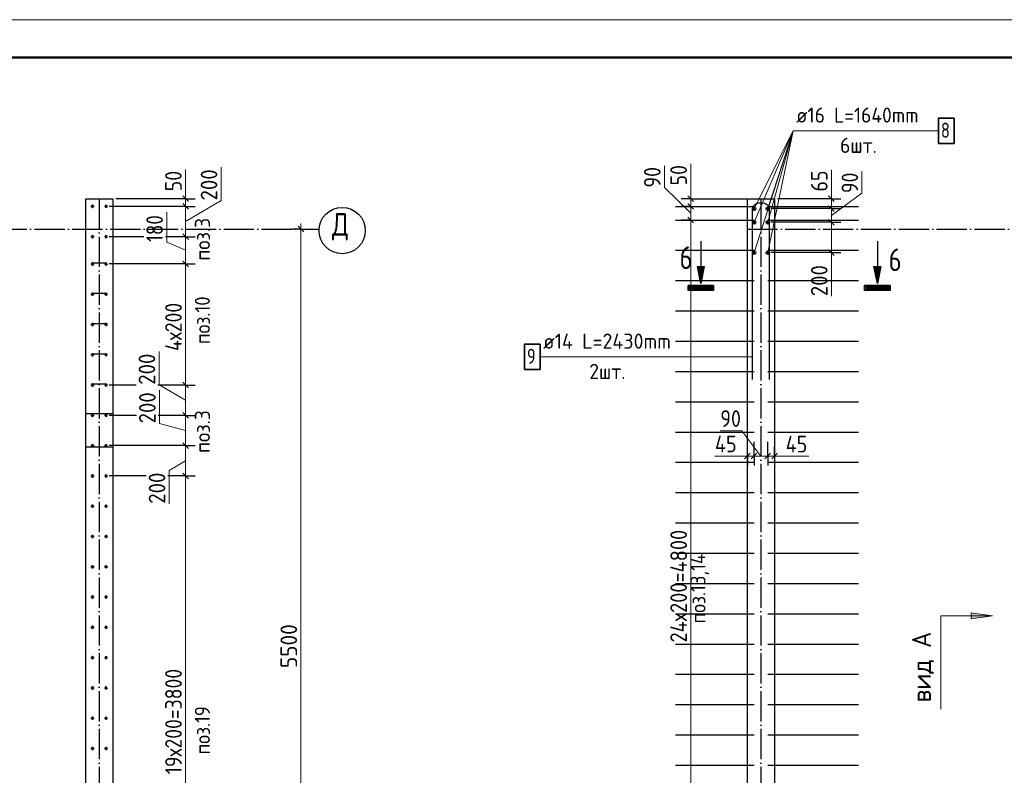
# Model space of a CAD drawing. Header units: millimetres. Extents: x -49773 to 2322955, y -3321 to 58485.
# Tile 389 of 580: x 1470855 to 1483865, y 29289 to 39268. Entities that reach past the tile are written whole.
import ezdxf

# ---------------------------------------------------------------- set-up
doc = ezdxf.new("R2010")
doc.units = ezdxf.units.MM
for name, pattern in [('______11', [500, 400, -50, 0, -50]), ('______2', [270, 200, -70]), ('______5', [1100, 800, -100, 100, -100])]:
    doc.linetypes.add(name, pattern=pattern)
for name, color, linetype, lineweight in [('Standard', 7, 'Continuous', 25), ('Арм.стержн. вертикальными 1', 22, 'Continuous', 35), ('Арм.стержн. вертикальными 3', 34, 'Continuous', 35), ('Арм.стержн.горизонт. 2', 202, 'Continuous', 35), ('Обозначение разреза_ общее', 7, 'Continuous', 25), ('Размерная линия_ общее', 7, 'Continuous', 13), ('Стена_ общее', 7, 'Continuous', 35)]:
    doc.layers.add(name, color=color, linetype=linetype, lineweight=lineweight)
doc.layers.add('Арм.стержн. вертикальными 2', color=7, linetype='Continuous', lineweight=35, true_color=0x006e00)
doc.layers.add('Осевая линия_ общее', color=7, linetype='______5', lineweight=13, true_color=0xa0a0a0)
doc.styles.add('ISOCPEUR', font='txt')

msp = doc.modelspace()

# ---------------------------------------------------------------- hatches: boundary and pattern name
at = {"layer": 'Обозначение разреза_ общее', "linetype": 'Continuous', "lineweight": 13, "transparency": 33554687}
msp.add_hatch(color=7, dxfattribs=at).paths.add_polyline_path([(1483426.5, 31353.8), (1483706.5, 31393.8), (1483426.5, 31433.8)])

# ---------------------------------------------------------------- linework, layer by layer
at = {"layer": 'Standard', "color": 7, "linetype": 'Continuous', "lineweight": -3, "transparency": 33554687}
for p, q in [((1479854.3, 36344.4), (1479854.3, 36006.9)), ((1482187.1, 36344.4), (1482187.1, 36006.9)), ((1479896.5, 36004.6), (1479811.9, 36004.6)), ((1479811.9, 36004.6), (1479854.3, 35793.3)), ((1479893.8, 36002.4), (1479814.6, 36002.4)), ((1479814.6, 36002.4), (1479854.3, 35804.8)), ((1479890.9, 36000.1), (1479817.6, 36000.1)), ((1479817.6, 36000.1), (1479854.3, 35816.3)), ((1479888.2, 35997.9), (1479820.3, 35997.9)), ((1479820.3, 35997.9), (1479854.3, 35827.8)), ((1479885.5, 35995.6), (1479823, 35995.6)), ((1479823, 35995.6), (1479854.3, 35839.2)), ((1479882.8, 35993.4), (1479825.7, 35993.4)), ((1479825.7, 35993.4), (1479854.3, 35850.7)), ((1479880.1, 35991.1), (1479828.4, 35991.1)), ((1479828.4, 35991.1), (1479854.3, 35862.2)), ((1479877.2, 35988.9), (1479831.3, 35988.9)), ((1479831.3, 35988.9), (1479854.3, 35873.7)), ((1479874.5, 35986.6), (1479834, 35986.6)), ((1479834, 35986.6), (1479854.3, 35885.1)), ((1479871.8, 35984.4), (1479836.7, 35984.4)), ((1479836.7, 35984.4), (1479854.3, 35896.6)), ((1479869.1, 35982.1), (1479839.4, 35982.1)), ((1479839.4, 35982.1), (1479854.3, 35908.1)), ((1479866.4, 35979.9), (1479842.1, 35979.9)), ((1479842.1, 35979.9), (1479854.3, 35919.6)), ((1479863.5, 35977.6), (1479845, 35977.6)), ((1479845, 35977.6), (1479854.3, 35931)), ((1479860.8, 35975.4), (1479847.7, 35975.4)), ((1479847.7, 35975.4), (1479854.3, 35942.5)), ((1479858.1, 35973.1), (1479850.4, 35973.1)), ((1479850.4, 35973.1), (1479854.3, 35954)), ((1479855.4, 35970.9), (1479853.1, 35970.9)), ((1479853.1, 35970.9), (1479854.3, 35965.5)), ((1479854.3, 35793.3), (1479896.5, 36004.6)), ((1479854.3, 35804.8), (1479893.8, 36002.4)), ((1479854.3, 35816.3), (1479890.9, 36000.1)), ((1479854.3, 35827.8), (1479888.2, 35997.9)), ((1479854.3, 35839.2), (1479885.5, 35995.6)), ((1479854.3, 35850.7), (1479882.8, 35993.4)), ((1479854.3, 35862.2), (1479880.1, 35991.1)), ((1479854.3, 35873.7), (1479877.2, 35988.9)), ((1479854.3, 35885.1), (1479874.5, 35986.6)), ((1479854.3, 35896.6), (1479871.8, 35984.4)), ((1479854.3, 35908.1), (1479869.1, 35982.1)), ((1479854.3, 35919.6), (1479866.4, 35979.9)), ((1479854.3, 35931), (1479863.5, 35977.6)), ((1479854.3, 35942.5), (1479860.8, 35975.4)), ((1479854.3, 35954), (1479858.1, 35973.1)), ((1479854.3, 35965.5), (1479855.4, 35970.9)), ((1482229.4, 36004.6), (1482144.8, 36004.6)), ((1482144.8, 36004.6), (1482187.1, 35793.3)), ((1482226.7, 36002.4), (1482147.5, 36002.4)), ((1482147.5, 36002.4), (1482187.1, 35804.8)), ((1482223.8, 36000.1), (1482150.5, 36000.1)), ((1482150.5, 36000.1), (1482187.1, 35816.3)), ((1482221.1, 35997.9), (1482153.2, 35997.9)), ((1482153.2, 35997.9), (1482187.1, 35827.8)), ((1482218.4, 35995.6), (1482155.9, 35995.6)), ((1482155.9, 35995.6), (1482187.1, 35839.2)), ((1482215.7, 35993.4), (1482158.6, 35993.4)), ((1482158.6, 35993.4), (1482187.1, 35850.7)), ((1482213, 35991.1), (1482161.3, 35991.1)), ((1482161.3, 35991.1), (1482187.1, 35862.2)), ((1482210.1, 35988.9), (1482164.2, 35988.9)), ((1482164.2, 35988.9), (1482187.1, 35873.7)), ((1482207.4, 35986.6), (1482166.9, 35986.6)), ((1482166.9, 35986.6), (1482187.1, 35885.1)), ((1482204.7, 35984.4), (1482169.6, 35984.4)), ((1482169.6, 35984.4), (1482187.1, 35896.6)), ((1482202, 35982.1), (1482172.3, 35982.1)), ((1482172.3, 35982.1), (1482187.1, 35908.1)), ((1482199.3, 35979.9), (1482175, 35979.9)), ((1482175, 35979.9), (1482187.1, 35919.6)), ((1482196.4, 35977.6), (1482177.9, 35977.6)), ((1482177.9, 35977.6), (1482187.1, 35931)), ((1482193.7, 35975.4), (1482180.6, 35975.4)), ((1482180.6, 35975.4), (1482187.1, 35942.5)), ((1482191, 35973.1), (1482183.3, 35973.1)), ((1482183.3, 35973.1), (1482187.1, 35954)), ((1482188.3, 35970.9), (1482186, 35970.9)), ((1482186, 35970.9), (1482187.1, 35965.5)), ((1482187.1, 35793.3), (1482229.4, 36004.6)), ((1482187.1, 35804.8), (1482226.7, 36002.4)), ((1482187.1, 35816.3), (1482223.8, 36000.1)), ((1482187.1, 35827.8), (1482221.1, 35997.9)), ((1482187.1, 35839.2), (1482218.4, 35995.6)), ((1482187.1, 35850.7), (1482215.7, 35993.4)), ((1482187.1, 35862.2), (1482213, 35991.1)), ((1482187.1, 35873.7), (1482210.1, 35988.9)), ((1482187.1, 35885.1), (1482207.4, 35986.6)), ((1482187.1, 35896.6), (1482204.7, 35984.4)), ((1482187.1, 35908.1), (1482202, 35982.1)), ((1482187.1, 35919.6), (1482199.3, 35979.9)), ((1482187.1, 35931), (1482196.4, 35977.6)), ((1482187.1, 35942.5), (1482193.7, 35975.4)), ((1482187.1, 35954), (1482191, 35973.1)), ((1482187.1, 35965.5), (1482188.3, 35970.9)), ((1480023, 35759.4), (1479685.5, 35759.4)), ((1480020.8, 35757.1), (1479687.7, 35757.1)), ((1479687.7, 35757.1), (1479687.7, 35694.1)), ((1479687.7, 35694.1), (1480020.8, 35694.1)), ((1480018.5, 35754.9), (1479690, 35754.9)), ((1479690, 35754.9), (1479690, 35696.4)), ((1479690, 35696.4), (1480018.5, 35696.4)), ((1480016.2, 35752.6), (1479692.2, 35752.6)), ((1479692.2, 35752.6), (1479692.2, 35698.6)), ((1479692.2, 35698.6), (1480016.2, 35698.6)), ((1480014, 35750.4), (1479694.5, 35750.4)), ((1479694.5, 35750.4), (1479694.5, 35700.9)), ((1479694.5, 35700.9), (1480014, 35700.9)), ((1480011.8, 35748.1), (1479696.8, 35748.1)), ((1479696.8, 35748.1), (1479696.8, 35703.1)), ((1479696.8, 35703.1), (1480011.8, 35703.1)), ((1480009.5, 35745.9), (1479699, 35745.9)), ((1479699, 35745.9), (1479699, 35705.4)), ((1479699, 35705.4), (1480009.5, 35705.4)), ((1480007.2, 35743.6), (1479701.2, 35743.6)), ((1479701.2, 35743.6), (1479701.2, 35707.6)), ((1479701.2, 35707.6), (1480007.2, 35707.6)), ((1480005, 35741.4), (1479703.5, 35741.4)), ((1479703.5, 35741.4), (1479703.5, 35709.9)), ((1479703.5, 35709.9), (1480005, 35709.9)), ((1480002.7, 35739.1), (1479705.7, 35739.1)), ((1479705.7, 35739.1), (1479705.7, 35712.1)), ((1479705.7, 35712.1), (1480002.7, 35712.1)), ((1480000.5, 35736.9), (1479708, 35736.9)), ((1479708, 35736.9), (1479708, 35714.4)), ((1479708, 35714.4), (1480000.5, 35714.4)), ((1479998.3, 35734.6), (1479710.3, 35734.6)), ((1479710.3, 35734.6), (1479710.3, 35716.6)), ((1479710.3, 35716.6), (1479998.3, 35716.6)), ((1479996, 35732.4), (1479712.5, 35732.4)), ((1479712.5, 35732.4), (1479712.5, 35718.9)), ((1479712.5, 35718.9), (1479996, 35718.9)), ((1479993.7, 35730.1), (1479714.7, 35730.1)), ((1479714.7, 35730.1), (1479714.7, 35721.1)), ((1479714.7, 35721.1), (1479993.7, 35721.1)), ((1479991.5, 35727.9), (1479717, 35727.9)), ((1479717, 35727.9), (1479717, 35723.4)), ((1479717, 35723.4), (1479991.5, 35723.4)), ((1479989.2, 35725.6), (1479719.2, 35725.6)), ((1479719.2, 35725.6), (1479989.2, 35725.6)), ((1479721.5, 35727.9), (1479987, 35727.9)), ((1479987, 35723.4), (1479721.5, 35723.4)), ((1479723.8, 35730.1), (1479984.8, 35730.1)), ((1479984.8, 35721.1), (1479723.8, 35721.1)), ((1479726, 35732.4), (1479982.5, 35732.4)), ((1479982.5, 35718.9), (1479726, 35718.9)), ((1479728.2, 35734.6), (1479980.2, 35734.6)), ((1479980.2, 35716.6), (1479728.2, 35716.6)), ((1479730.5, 35736.9), (1479978, 35736.9)), ((1479978, 35714.4), (1479730.5, 35714.4)), ((1479989.2, 35725.6), (1479989.2, 35725.6)), ((1479991.5, 35723.4), (1479991.5, 35727.9)), ((1479993.7, 35721.1), (1479993.7, 35730.1)), ((1479996, 35718.9), (1479996, 35732.4)), ((1479998.3, 35716.6), (1479998.3, 35734.6)), ((1480000.5, 35714.4), (1480000.5, 35736.9)), ((1480002.7, 35712.1), (1480002.7, 35739.1)), ((1480005, 35709.9), (1480005, 35741.4)), ((1480007.2, 35707.6), (1480007.2, 35743.6)), ((1480009.5, 35705.4), (1480009.5, 35745.9)), ((1480011.8, 35703.1), (1480011.8, 35748.1)), ((1480014, 35700.9), (1480014, 35750.4)), ((1480016.2, 35698.6), (1480016.2, 35752.6)), ((1480018.5, 35696.4), (1480018.5, 35754.9)), ((1480020.8, 35694.1), (1480020.8, 35757.1)), ((1482355.9, 35759.4), (1482018.4, 35759.4)), ((1482353.6, 35757.1), (1482020.6, 35757.1)), ((1482020.6, 35694.1), (1482353.6, 35694.1)), ((1482351.4, 35754.9), (1482022.9, 35754.9)), ((1482022.9, 35696.4), (1482351.4, 35696.4)), ((1482349.1, 35752.6), (1482025.1, 35752.6)), ((1482025.1, 35698.6), (1482349.1, 35698.6)), ((1482346.9, 35750.4), (1482027.4, 35750.4)), ((1482027.4, 35700.9), (1482346.9, 35700.9)), ((1482344.6, 35748.1), (1482029.6, 35748.1)), ((1482029.6, 35703.1), (1482344.6, 35703.1)), ((1482342.4, 35745.9), (1482031.9, 35745.9)), ((1482031.9, 35705.4), (1482342.4, 35705.4)), ((1482340.1, 35743.6), (1482034.1, 35743.6)), ((1482034.1, 35743.6), (1482034.1, 35707.6)), ((1482034.1, 35707.6), (1482340.1, 35707.6)), ((1482337.9, 35741.4), (1482036.4, 35741.4)), ((1482036.4, 35741.4), (1482036.4, 35709.9)), ((1482036.4, 35709.9), (1482337.9, 35709.9)), ((1482335.6, 35739.1), (1482038.6, 35739.1)), ((1482038.6, 35739.1), (1482038.6, 35712.1)), ((1482038.6, 35712.1), (1482335.6, 35712.1)), ((1482333.4, 35736.9), (1482040.9, 35736.9)), ((1482040.9, 35736.9), (1482040.9, 35714.4)), ((1482040.9, 35714.4), (1482333.4, 35714.4)), ((1482331.1, 35734.6), (1482043.1, 35734.6)), ((1482043.1, 35734.6), (1482043.1, 35716.6)), ((1482043.1, 35716.6), (1482331.1, 35716.6)), ((1482328.9, 35732.4), (1482045.4, 35732.4)), ((1482045.4, 35732.4), (1482045.4, 35718.9)), ((1482045.4, 35718.9), (1482328.9, 35718.9)), ((1482326.6, 35730.1), (1482047.6, 35730.1)), ((1482047.6, 35730.1), (1482047.6, 35721.1)), ((1482047.6, 35721.1), (1482326.6, 35721.1)), ((1482324.4, 35727.9), (1482049.9, 35727.9)), ((1482049.9, 35727.9), (1482049.9, 35723.4)), ((1482049.9, 35723.4), (1482324.4, 35723.4)), ((1482322.1, 35725.6), (1482052.1, 35725.6)), ((1482052.1, 35725.6), (1482322.1, 35725.6)), ((1482054.4, 35727.9), (1482319.9, 35727.9)), ((1482319.9, 35723.4), (1482054.4, 35723.4)), ((1482056.6, 35730.1), (1482317.6, 35730.1)), ((1482317.6, 35721.1), (1482056.6, 35721.1)), ((1482058.9, 35732.4), (1482315.4, 35732.4)), ((1482315.4, 35718.9), (1482058.9, 35718.9)), ((1482061.1, 35734.6), (1482313.1, 35734.6)), ((1482313.1, 35716.6), (1482061.1, 35716.6)), ((1482063.4, 35736.9), (1482310.9, 35736.9)), ((1482310.9, 35714.4), (1482063.4, 35714.4)), ((1482322.1, 35725.6), (1482322.1, 35725.6)), ((1482324.4, 35723.4), (1482324.4, 35727.9)), ((1482326.6, 35721.1), (1482326.6, 35730.1)), ((1482328.9, 35718.9), (1482328.9, 35732.4)), ((1482331.1, 35716.6), (1482331.1, 35734.6)), ((1482333.4, 35714.4), (1482333.4, 35736.9)), ((1482335.6, 35712.1), (1482335.6, 35739.1)), ((1482337.9, 35709.9), (1482337.9, 35741.4)), ((1482340.1, 35707.6), (1482340.1, 35743.6)), ((1482342.4, 35705.4), (1482342.4, 35745.9)), ((1482344.6, 35703.1), (1482344.6, 35748.1)), ((1482346.9, 35700.9), (1482346.9, 35750.4)), ((1482349.1, 35698.6), (1482349.1, 35752.6)), ((1482351.4, 35696.4), (1482351.4, 35754.9)), ((1482353.6, 35694.1), (1482353.6, 35757.1))]:
    msp.add_line(p, q, dxfattribs=at)
at = {"layer": 'Standard', "color": 7, "linetype": 'Continuous', "lineweight": 13, "transparency": 33554687}
msp.add_lwpolyline([(1450162.1, -2732.2), (1509562.1, -2732.2), (1509562.1, 39267.8), (1450162.1, 39267.8), (1450162.1, -2732.2)], close=True, dxfattribs=at)
at = {"layer": 'Standard', "color": 7, "linetype": 'Continuous', "lineweight": 50, "transparency": 33554687}
msp.add_lwpolyline([(1452162.1, 38767.8), (1509062.1, 38767.8), (1509062.1, -2232.2), (1452162.1, -2232.2), (1452162.1, 38767.8)], close=True, dxfattribs=at)
at = {"layer": 'Standard', "color": 7, "linetype": 'Continuous', "lineweight": -3, "transparency": 33554687}
for points in [[(1479854.3, 36006.9), (1479899.2, 36006.9), (1479854.3, 35781.9), (1479809.2, 36006.9), (1479854.3, 36006.9)], [(1482187.1, 36006.9), (1482232.1, 36006.9), (1482187.1, 35781.9), (1482142.1, 36006.9), (1482187.1, 36006.9)], [(1480023, 35759.4), (1480023, 35691.9), (1479685.5, 35691.9), (1479685.5, 35759.4)], [(1482355.9, 35759.4), (1482355.9, 35691.9), (1482018.4, 35691.9), (1482018.4, 35759.4)]]:
    msp.add_lwpolyline(points, dxfattribs=at)
at = {"layer": 'Арм.стержн. вертикальными 1', "color": 4, "linetype": 'Continuous', "lineweight": 25, "transparency": 33554687}
for p, q in [((1479519.5, 36802.3), (1480559.5, 36802.3)), ((1480739.5, 36802.3), (1481939.5, 36802.3)), ((1479519.5, 36622.3), (1480559.5, 36622.3)), ((1480739.5, 36622.3), (1481939.5, 36622.3)), ((1479519.5, 36222.3), (1480559.5, 36222.3)), ((1480739.5, 36222.3), (1481939.5, 36222.3)), ((1479519.5, 35822.3), (1480559.5, 35822.3)), ((1480739.5, 35822.3), (1481939.5, 35822.3)), ((1479519.5, 35422.3), (1480559.5, 35422.3)), ((1480739.5, 35422.3), (1481939.5, 35422.3)), ((1479519.5, 35022.3), (1480559.5, 35022.3)), ((1480739.5, 35022.3), (1481939.5, 35022.3)), ((1479519.5, 34622.3), (1480559.5, 34622.3)), ((1480739.5, 34622.3), (1481939.5, 34622.3)), ((1479519.5, 34222.3), (1480559.5, 34222.3)), ((1480739.5, 34222.3), (1481939.5, 34222.3)), ((1479519.5, 33822.3), (1480559.5, 33822.3)), ((1480739.5, 33822.3), (1481939.5, 33822.3)), ((1479519.5, 33422.3), (1480559.5, 33422.3)), ((1480739.5, 33422.3), (1481939.5, 33422.3)), ((1479519.5, 33022.3), (1480559.5, 33022.3)), ((1480739.5, 33022.3), (1481939.5, 33022.3)), ((1479519.5, 32622.3), (1480559.5, 32622.3)), ((1480739.5, 32622.3), (1481939.5, 32622.3)), ((1479519.5, 32222.3), (1480559.5, 32222.3)), ((1480739.5, 32222.3), (1481939.5, 32222.3)), ((1479519.5, 31822.3), (1480559.5, 31822.3)), ((1480739.5, 31822.3), (1481939.5, 31822.3)), ((1479519.5, 31422.3), (1480559.5, 31422.3)), ((1480739.5, 31422.3), (1481939.5, 31422.3)), ((1479519.5, 31022.3), (1480559.5, 31022.3)), ((1480739.5, 31022.3), (1481939.5, 31022.3)), ((1479519.5, 30622.3), (1480559.5, 30622.3)), ((1480739.5, 30622.3), (1481939.5, 30622.3)), ((1479519.5, 30222.3), (1480559.5, 30222.3)), ((1480739.5, 30222.3), (1481939.5, 30222.3)), ((1479519.5, 29822.3), (1480559.5, 29822.3)), ((1480739.5, 29822.3), (1481939.5, 29822.3)), ((1479519.5, 29422.3), (1480559.5, 29422.3)), ((1480739.5, 29422.3), (1481939.5, 29422.3))]:
    msp.add_line(p, q, dxfattribs=at)
at = {"layer": 'Арм.стержн. вертикальными 1', "color": 4, "linetype": 'Continuous', "lineweight": 50, "transparency": 33554687}
for centre in [(1471817.4, 36802.3), (1471997.4, 36802.3), (1471817.4, 36402.3), (1471997.4, 36402.3), (1471817.4, 36042.3), (1471997.4, 36042.3), (1471817.4, 35642.3), (1471997.4, 35642.3), (1471817.4, 35242.3), (1471997.4, 35242.3), (1471817.4, 34842.3), (1471997.4, 34842.3), (1471817.4, 34442.3), (1471997.4, 34442.3), (1471817.4, 34042.3), (1471997.4, 34042.3), (1471817.4, 33642.3), (1471997.4, 33642.3), (1471817.4, 33242.3), (1471997.4, 33242.3), (1471817.4, 32842.3), (1471997.4, 32842.3), (1471817.4, 32442.3), (1471997.4, 32442.3), (1471817.4, 32042.3), (1471997.4, 32042.3), (1471817.4, 31642.3), (1471997.4, 31642.3), (1471817.4, 31242.3), (1471997.4, 31242.3), (1471817.4, 30842.3), (1471997.4, 30842.3), (1471817.4, 30442.3), (1471997.4, 30442.3), (1471817.4, 30042.3), (1471997.4, 30042.3), (1471817.4, 29642.3), (1471997.4, 29642.3)]:
    msp.add_circle(centre, 10, dxfattribs=at)
at = {"layer": 'Арм.стержн. вертикальными 2', "color": 7, "linetype": 'Continuous', "lineweight": 13, "transparency": 33554687}
for q in [(1480559.5, 36592.3), (1480559.5, 36192.3), (1480559.5, 36772.3), (1480739.5, 36192.3), (1480739.5, 36772.3), (1480739.5, 36592.3), (1482994.6, 37801.5)]:
    msp.add_line((1481074.6, 37801.5), q, dxfattribs=at)
at = {"layer": 'Арм.стержн. вертикальными 2', "color": 7, "linetype": 'Continuous', "lineweight": 35, "transparency": 33554687}
msp.add_lwpolyline([(1482994.6, 37634.8), (1483201.3, 37634.8), (1483201.3, 37968.1), (1482994.6, 37968.1), (1482994.6, 37634.8)], dxfattribs=at)
at = {"layer": 'Арм.стержн. вертикальными 2', "color": 5, "linetype": 'Continuous', "lineweight": 50, "true_color": 0x1c1cff, "transparency": 33554687}
for centre in [(1480559.5, 36772.3), (1480739.5, 36772.3), (1480559.5, 36592.3), (1480739.5, 36592.3), (1480559.5, 36192.3), (1480739.5, 36192.3)]:
    msp.add_circle(centre, 16, dxfattribs=at)
at = {"layer": 'Арм.стержн. вертикальными 3', "color": 4, "linetype": 'Continuous', "lineweight": 25, "transparency": 33554687}
for p, q in [((1471997.4, 36052.3), (1471817.4, 36052.3)), ((1471997.4, 35652.3), (1471817.4, 35652.3)), ((1471997.4, 35252.3), (1471817.4, 35252.3)), ((1471997.4, 34852.3), (1471817.4, 34852.3)), ((1471997.4, 34452.3), (1471817.4, 34452.3))]:
    msp.add_line(p, q, dxfattribs=at)
at = {"layer": 'Арм.стержн.горизонт. 2', "color": 7, "linetype": 'Continuous', "lineweight": 13, "transparency": 33554687}
for p, q in [((1477731, 34815.6), (1479711, 34815.6)), ((1479711, 34815.6), (1480539.5, 34815.6)), ((1479711, 34815.6), (1480539.5, 34815.6))]:
    msp.add_line(p, q, dxfattribs=at)
at = {"layer": 'Арм.стержн.горизонт. 2', "color": 211, "linetype": 'Continuous', "lineweight": 25, "true_color": 0xff54ff, "transparency": 33554687}
msp.add_lwpolyline([(1480539.5, 34516.3), (1480539.5, 36768), (1480541.6, 36782.8), (1480546.6, 36798.2), (1480554.5, 36812.2), (1480564.1, 36823.7), (1480575.6, 36833.3), (1480589.7, 36841.2), (1480605, 36846.3), (1480619.9, 36848.3), (1480679.2, 36848.3), (1480694.1, 36846.3), (1480709.3, 36841.2), (1480723.4, 36833.3), (1480734.9, 36823.7), (1480744.5, 36812.2), (1480752.4, 36798.2), (1480757.5, 36782.8), (1480759.5, 36768), (1480759.5, 34516.3)], dxfattribs=at)
msp.add_lwpolyline([(1480539.5, 34516.3), (1480539.5, 36768), (1480541.6, 36782.8), (1480546.6, 36798.2), (1480554.5, 36812.2), (1480564.1, 36823.7), (1480575.6, 36833.3), (1480589.7, 36841.2), (1480605, 36846.3), (1480619.9, 36848.3), (1480679.2, 36848.3), (1480694.1, 36846.3), (1480709.3, 36841.2), (1480723.4, 36833.3), (1480734.9, 36823.7), (1480744.5, 36812.2), (1480752.4, 36798.2), (1480757.5, 36782.8), (1480759.5, 36768), (1480759.5, 34516.3)], dxfattribs=at)
at = {"layer": 'Арм.стержн.горизонт. 2', "color": 7, "linetype": 'Continuous', "lineweight": 35, "transparency": 33554687}
msp.add_lwpolyline([(1477524.3, 34649), (1477731, 34649), (1477731, 34982.3), (1477524.3, 34982.3), (1477524.3, 34649)], dxfattribs=at)
at = {"layer": 'Обозначение разреза_ общее', "color": 7, "linetype": 'Continuous', "lineweight": 13, "transparency": 33554687}
for p, q in [((1483426.5, 31393.8), (1483406.5, 31393.8)), ((1483706.5, 31393.8), (1483426.5, 31433.8)), ((1483426.5, 31433.8), (1483426.5, 31353.8)), ((1483426.5, 31353.8), (1483706.5, 31393.8))]:
    msp.add_line(p, q, dxfattribs=at)
msp.add_lwpolyline([(1483026.5, 30163.8), (1483026.5, 31393.8), (1483706.5, 31393.8)], dxfattribs=at)
at = {"layer": 'Осевая линия_ общее', "color": 253, "linetype": '______11', "lineweight": -3, "true_color": 0xa0a0a0, "transparency": 33554687}
for p, q in [((1471907.4, 36902.3), (1471907.4, 23208.5)), ((1480649.5, 36902.3), (1480649.5, 23208.5)), ((1456047.4, 36502.3), (1474810.4, 36502.3)), ((1480469.5, 36502.3), (1499232.5, 36502.3))]:
    msp.add_line(p, q, dxfattribs=at)
at = {"layer": 'Осевая линия_ общее', "color": 7, "linetype": 'Continuous', "lineweight": 25, "transparency": 33554687}
msp.add_circle((1475116.2, 36482.8), 305.8, dxfattribs=at)
at = {"layer": 'Размерная линия_ общее', "color": 7, "linetype": 'Continuous', "lineweight": 13, "transparency": 33554687}
for p, q in [((1479722.1, 37078), (1479722.1, 37364)), ((1473047.2, 37001.2), (1473047.2, 37287.2)), ((1473517.1, 36880.6), (1473517.1, 37320.6)), ((1479374.1, 37050.4), (1479374.1, 37336.4)), ((1481579.6, 36998.1), (1481579.6, 37284.1)), ((1481983.9, 36976.9), (1481983.9, 37262.9)), ((1479722, 36852.3), (1479722.1, 37078)), ((1473047.5, 36852.3), (1473047.2, 37001.2)), ((1473047.5, 36902.3), (1473047.5, 36977.3)), ((1479722, 36712.3), (1479374.1, 37050.4)), ((1479722, 36902.3), (1479722, 36977.3)), ((1481579.5, 36837.3), (1481579.6, 36998.1)), ((1481579.5, 36902.3), (1481579.5, 36977.3)), ((1481579.5, 36682.3), (1481983.9, 36976.9)), ((1473047.5, 36802.3), (1473047.5, 36902.3)), ((1473047.5, 36602.3), (1473517.1, 36880.6)), ((1479722, 36802.3), (1479722, 36902.3)), ((1481579.5, 36772.2), (1481579.5, 36902.3)), ((1472798.1, 36331.8), (1472798.1, 36727.8)), ((1473047.5, 36402.3), (1473047.5, 36802.3)), ((1479722, 36622.2), (1479722, 36802.3)), ((1481579.5, 36592.3), (1481579.5, 36772.2)), ((1474571, 36502.3), (1474571, 36577.3)), ((1479722, 27022.2), (1479722, 36622.2)), ((1481579.5, 36192.3), (1481579.5, 36592.3)), ((1473047.5, 36222.3), (1472798.1, 36331.8)), ((1473047.5, 36042.3), (1473047.5, 36402.3)), ((1481579.5, 36392.3), (1481579.9, 36055.8)), ((1481579.5, 36192.3), (1481579.5, 36117.2)), ((1473047.5, 34442.3), (1473047.5, 36042.3)), ((1481579.9, 36055.8), (1481579.9, 35615.9)), ((1472696.8, 34446.3), (1472696.8, 34886.3)), ((1473047.5, 34242.3), (1472696.8, 34446.3)), ((1472702.2, 33936), (1472702.2, 34376)), ((1473047.5, 34042.3), (1473047.5, 34442.3)), ((1473047.5, 33642.3), (1473047.5, 34042.3)), ((1473047.5, 33842.3), (1472702.2, 33936)), ((1480398.5, 33840.1), (1480112.6, 33840.1)), ((1480649.1, 33504.2), (1480398.5, 33840.1)), ((1473047.5, 33242.3), (1473047.5, 33642.3)), ((1473047.5, 33442.3), (1472830.2, 33315.1)), ((1480349.9, 33504.7), (1480041.9, 33504.7)), ((1480514.5, 33504.2), (1480349.9, 33504.7)), ((1480469.5, 33504.2), (1480394.5, 33504.2)), ((1480559.5, 33504.2), (1480469.5, 33504.2)), ((1480738.6, 33504.2), (1480559.5, 33504.2)), ((1480829.5, 33504.2), (1480738.6, 33504.2)), ((1480784.1, 33504.2), (1480975.8, 33502.2)), ((1480829.5, 33504.2), (1480904.5, 33504.2)), ((1480975.8, 33502.2), (1481283.8, 33502.2)), ((1472830.2, 33315.1), (1472830.2, 32875.1)), ((1473047.5, 26842.3), (1473047.5, 33242.3))]:
    msp.add_line(p, q, dxfattribs=at)
at = {"layer": 'Размерная линия_ общее', "color": 253, "linetype": 'Continuous', "lineweight": -3, "true_color": 0xa0a0a0, "transparency": 33554687}
for p, q in [((1473047.5, 36902.3), (1472922.5, 36902.3)), ((1473047.5, 36902.3), (1473172.5, 36902.3)), ((1479722, 36902.3), (1479597, 36902.3)), ((1479722, 36902.3), (1479847, 36902.3)), ((1479722, 36902.3), (1480519.5, 36902.3)), ((1481579.5, 36902.3), (1481454.5, 36902.3)), ((1481579.5, 36902.3), (1481704.5, 36902.3)), ((1473047.5, 36802.3), (1472922.5, 36802.3)), ((1473047.5, 36802.3), (1473172.5, 36802.3)), ((1479722, 36802.3), (1479597, 36802.3)), ((1479722, 36802.3), (1479847, 36802.3)), ((1479722, 36802.3), (1480519.5, 36802.3)), ((1481579.5, 36772.2), (1481454.5, 36772.2)), ((1481579.5, 36772.2), (1481704.5, 36772.2)), ((1479722, 36622.2), (1479597, 36622.2)), ((1479722, 36622.2), (1479847, 36622.2)), ((1479722, 36622.2), (1480519.5, 36622.2)), ((1481579.5, 36592.3), (1481454.5, 36592.3)), ((1481579.5, 36592.3), (1481704.5, 36592.3)), ((1474571, 36502.3), (1474446, 36502.3)), ((1474571, 36502.3), (1474513.9, 36502.3)), ((1474571, 36502.3), (1474696, 36502.3)), ((1472495.1, 36402.3), (1472037.4, 36402.3)), ((1473047.5, 36402.3), (1472922.5, 36402.3)), ((1473047.5, 36402.3), (1473172.5, 36402.3)), ((1481579.5, 36192.3), (1481454.5, 36192.3)), ((1481579.5, 36192.3), (1481704.5, 36192.3)), ((1473047.5, 36042.3), (1472922.5, 36042.3)), ((1473047.5, 36042.3), (1473172.5, 36042.3)), ((1472393.8, 34442.3), (1472037.4, 34442.3)), ((1473047.5, 34442.3), (1472922.5, 34442.3)), ((1473047.5, 34442.3), (1473172.5, 34442.3)), ((1472399.2, 34042.3), (1472037.4, 34042.3)), ((1473047.5, 34042.3), (1472922.5, 34042.3)), ((1473047.5, 34042.3), (1473172.5, 34042.3)), ((1473047.5, 33642.3), (1472922.5, 33642.3)), ((1473047.5, 33642.3), (1473172.5, 33642.3)), ((1480469.5, 33504.2), (1480469.5, 33629.2)), ((1480559.5, 33504.2), (1480559.5, 33629.2)), ((1480738.6, 33504.2), (1480738.6, 33629.2)), ((1480829.5, 33504.2), (1480829.5, 33629.2)), ((1480469.5, 33504.2), (1480469.5, 33379.2)), ((1480559.5, 33504.2), (1480559.5, 33379.2)), ((1480738.6, 33504.2), (1480738.6, 33379.2)), ((1480829.5, 33504.2), (1480829.5, 33379.2)), ((1472527.2, 33242.3), (1472037.4, 33242.3)), ((1473047.5, 33242.3), (1472922.5, 33242.3)), ((1473047.5, 33242.3), (1473172.5, 33242.3))]:
    msp.add_line(p, q, dxfattribs=at)
at = {"layer": 'Размерная линия_ общее', "color": 7, "linetype": 'Continuous', "lineweight": 25, "transparency": 33554687}
for p, q in [((1473085, 36864.8), (1473010, 36939.8)), ((1473085, 36764.8), (1473010, 36839.8)), ((1479759.5, 36864.8), (1479684.5, 36939.8)), ((1479759.5, 36764.8), (1479684.5, 36839.8)), ((1481617, 36864.8), (1481542, 36939.8)), ((1481617, 36734.7), (1481542, 36809.8)), ((1479759.5, 36584.7), (1479684.5, 36659.7)), ((1481617, 36554.8), (1481542, 36629.8)), ((1473085, 36364.8), (1473010, 36439.8)), ((1474608.5, 36464.8), (1474533.5, 36539.8)), ((1481617, 36154.8), (1481542, 36229.8)), ((1473085, 36004.8), (1473010, 36079.8)), ((1473085, 34404.8), (1473010, 34479.8)), ((1473085, 34004.8), (1473010, 34079.8)), ((1473085, 33604.8), (1473010, 33679.8)), ((1480507, 33541.7), (1480432, 33466.7)), ((1480597, 33541.7), (1480522, 33466.7)), ((1480776.1, 33541.7), (1480701.1, 33466.7)), ((1480867, 33541.7), (1480792, 33466.7)), ((1473085, 33204.8), (1473010, 33279.8))]:
    msp.add_line(p, q, dxfattribs=at)
at = {"layer": 'Размерная линия_ общее', "color": 253, "linetype": 'Continuous', "lineweight": -3, "true_color": 0xa0a0a0, "transparency": 33554687}
for points in [[(1473047.5, 36902.3), (1473030.2, 36902.3), (1473030.2, 36902.3), (1472127.4, 36902.3)], [(1481579.5, 36902.3), (1481562.6, 36902.3), (1481562.6, 36902.3), (1480869.5, 36902.3)], [(1473047.5, 36802.3), (1473030.2, 36802.3), (1473030.2, 36802.3), (1472037.4, 36802.3)], [(1481579.5, 36772.2), (1481562.6, 36772.2), (1481562.6, 36772.2), (1480779.5, 36772.2)], [(1481579.5, 36592.3), (1481562.7, 36592.3), (1481562.7, 36592.3), (1480779.5, 36592.3)], [(1473047.5, 36402.3), (1473030.1, 36402.3), (1473030.1, 36402.3), (1472781.2, 36402.3)], [(1481579.5, 36192.3), (1481562.7, 36192.3), (1481562.7, 36192.3), (1480779.5, 36192.3)], [(1473047.5, 36042.3), (1473030.1, 36042.3), (1473030.1, 36042.3), (1472786.7, 36042.3), (1472786.7, 36042.3), (1472037.4, 36042.3)], [(1473047.5, 34442.3), (1473030.4, 34442.3), (1473030.4, 34442.3), (1473029.9, 34442.3), (1473029.9, 34442.3), (1472821.3, 34442.3), (1472821.3, 34442.3), (1472679.8, 34442.3)], [(1473047.5, 34042.3), (1473030.3, 34042.3), (1473030.3, 34042.3), (1473029.8, 34042.3), (1473029.8, 34042.3), (1472830, 34042.3), (1472830, 34042.3), (1472693.3, 34042.3), (1472693.3, 34042.3), (1472685.2, 34042.3)], [(1473047.5, 33642.3), (1473030.3, 33642.3), (1473030.3, 33642.3), (1473029.8, 33642.3), (1473029.8, 33642.3), (1472838.7, 33642.3), (1472838.7, 33642.3), (1472707.9, 33642.3), (1472707.9, 33642.3), (1472695.1, 33642.3), (1472695.1, 33642.3), (1472037.4, 33642.3)], [(1480469.5, 33504.2), (1480469.5, 33520.4), (1480469.5, 33520.4), (1480469.5, 33570.6)], [(1480559.5, 33504.2), (1480559.5, 33520.2), (1480559.5, 33520.2), (1480559.5, 33669.2), (1480559.5, 33669.2), (1480559.5, 33691.6)], [(1480738.6, 33504.2), (1480738.6, 33519.7), (1480738.6, 33519.7), (1480738.6, 33599.1), (1480738.6, 33599.1), (1480738.6, 33691.6)], [(1480829.5, 33504.2), (1480829.5, 33519.5), (1480829.5, 33519.5), (1480829.5, 33563.5), (1480829.5, 33563.5), (1480829.5, 33570.6)], [(1473047.5, 33242.3), (1473030.2, 33242.3), (1473030.2, 33242.3), (1473029.8, 33242.3), (1473029.8, 33242.3), (1472847.3, 33242.3), (1472847.3, 33242.3), (1472813.2, 33242.3)]]:
    msp.add_lwpolyline(points, dxfattribs=at)
at = {"layer": 'Размерная линия_ общее', "color": 7, "linetype": 'Continuous', "lineweight": 13, "transparency": 33554687}
msp.add_lwpolyline([(1474571, 25502.3), (1474571, 30778.4), (1474571, 30778.4), (1474571, 36502.3)], dxfattribs=at)
at = {"layer": 'Стена_ общее', "color": 7, "linetype": 'Continuous', "lineweight": 25, "transparency": 33554687}
for p, q in [((1471727.4, 34062.3), (1471727.4, 36902.3)), ((1471727.4, 36902.3), (1472087.4, 36902.3)), ((1472087.4, 36902.3), (1472087.4, 34062.3)), ((1480469.5, 26982.3), (1480469.5, 36902.3)), ((1480469.5, 36902.3), (1480829.5, 36902.3)), ((1480829.5, 36902.3), (1480829.5, 26982.3)), ((1471727.4, 33622.3), (1471727.4, 34062.3)), ((1472087.4, 34062.3), (1471727.4, 34062.3)), ((1472087.4, 34062.3), (1472087.4, 33622.3)), ((1472087.4, 33622.3), (1471727.4, 33622.3)), ((1471727.4, 26702.3), (1471727.4, 33622.3)), ((1472087.4, 33622.3), (1472087.4, 25342.3))]:
    msp.add_line(p, q, dxfattribs=at)
at = {"layer": 'Стена_ общее', "color": 253, "linetype": '______2', "lineweight": 18, "true_color": 0xababab, "transparency": 33554687}
for p, q in [((1471727.4, 34062.3), (1471727.4, 34062.3)), ((1472087.4, 33622.3), (1472087.4, 33622.3))]:
    msp.add_line(p, q, dxfattribs=at)

# ---------------------------------------------------------------- texts
at = {"layer": 'Standard', "color": 7, "linetype": 'Continuous', "lineweight": 18, "transparency": 33554687, "char_height": 200, "attachment_point": 7, "rotation": 90, "style": 'ISOCPEUR'}
for s, insert, width in [('\\W0.94;поз.3', (1473369.5, 36085.2), 703.224), ('\\W0.90;поз.10', (1473369.5, 34985.2), 799.266), ('\\W0.94;поз.3', (1473369.5, 33545.2), 703.217), ('\\W0.90;поз.13,14', (1479963.7, 31295.3), 1128.929), ('\\W0.90;поз.19', (1473369.5, 29565.2), 799.259)]:
    msp.add_mtext(s, dxfattribs=dict(at, insert=insert, width=width))
at = {"layer": 'Standard', "color": 7, "linetype": 'Continuous', "lineweight": 25, "transparency": 33554687, "char_height": 300, "width": 326.407, "attachment_point": 7, "style": 'ISOCPEUR'}
for insert in [(1479574.7, 35974), (1482337.7, 35946.7)]:
    msp.add_mtext('{\\W0.7800;6}', dxfattribs=dict(at, insert=insert))
at = {"layer": 'Арм.стержн. вертикальными 2', "color": 7, "linetype": 'Continuous', "lineweight": 25, "transparency": 33554687, "char_height": 200, "attachment_point": 7, "style": 'ISOCPEUR'}
for s, insert, width in [('\\W0.94;ø16 L=1640mm ', (1481114.6, 37908.1), 1933.168), ('\\W0.78;8', (1483027.9, 37708.1), 217.601), ('\\W0.94;6шт. ', (1481694.6, 37508.1), 774.186)]:
    msp.add_mtext(s, dxfattribs=dict(at, insert=insert, width=width))
at = {"layer": 'Арм.стержн.горизонт. 2', "color": 7, "linetype": 'Continuous', "lineweight": 25, "transparency": 33554687, "char_height": 200, "attachment_point": 7, "style": 'ISOCPEUR'}
for s, insert, width in [('\\W0.96;ø14 L=2430mm ', (1477771, 34922.3), 1995.177), ('\\W0.78;9', (1477557.6, 34722.3), 217.62), ('\\W0.94;2шт. ', (1478381, 34522.3), 774.193)]:
    msp.add_mtext(s, dxfattribs=dict(at, insert=insert, width=width))
at = {"layer": 'Обозначение разреза_ общее', "color": 7, "linetype": 'Continuous', "lineweight": 25, "transparency": 33554687, "insert": (1482934.8, 30250.9), "char_height": 250, "width": 1017.944, "attachment_point": 7, "rotation": 90, "style": 'ISOCPEUR'}
msp.add_mtext('\\W0.95;вид А', dxfattribs=at)
at = {"layer": 'Осевая линия_ общее', "color": 7, "linetype": 'Continuous', "lineweight": 25, "transparency": 33554687, "insert": (1474981.2, 36352.3), "char_height": 300, "width": 392.649, "attachment_point": 7, "style": 'ISOCPEUR'}
msp.add_mtext('\\W0.82;Д', dxfattribs=at)
at = {"layer": 'Размерная линия_ общее', "color": 7, "linetype": 'Continuous', "lineweight": 25, "transparency": 33554687, "char_height": 220, "attachment_point": 7, "rotation": 90, "style": 'ISOCPEUR'}
for s, insert, width in [('\\W0.87;50', (1479672.1, 37078), 403.932), ('\\W0.87;50', (1472997.2, 37001.2), 403.924), ('\\W0.91;200', (1473467.1, 36880.6), 561.996), ('\\W0.87;90', (1479324.1, 37050.4), 403.924), ('\\W0.87;65', (1481529.6, 36998.1), 403.932), ('\\W0.87;90', (1481933.9, 36976.9), 403.924), ('\\W0.83;180', (1472748.1, 36331.8), 508.571), ('\\W0.91;200', (1481529.9, 35615.9), 561.981), ('\\W0.86;4х200', (1472997.5, 34892.3), 814.151), ('\\W0.91;200', (1472646.8, 34446.3), 561.996), ('\\W0.91;200', (1472652.2, 33936), 561.996), ('\\W0.91;200', (1472780.2, 32875.1), 561.988), ('\\W0.89;24х200=4800', (1479672, 31042.3), 1676.311), ('\\W0.93;5500', (1474521, 30705.3), 718.108), ('\\W0.86;19х200=3800', (1472997.5, 29302.3), 1593.756)]:
    msp.add_mtext(s, dxfattribs=dict(at, insert=insert, width=width))
at = {"layer": 'Размерная линия_ общее', "color": 7, "linetype": 'Continuous', "lineweight": 25, "transparency": 33554687, "char_height": 220, "attachment_point": 7, "style": 'ISOCPEUR'}
for s, insert, width in [('\\W0.87;90', (1480112.6, 33890.1), 403.932), ('\\W0.88;45', (1480041.9, 33554.7), 426.781), ('\\W0.88;45', (1480975.8, 33552.2), 426.781)]:
    msp.add_mtext(s, dxfattribs=dict(at, insert=insert, width=width))

doc.saveas('drawing.dxf')
